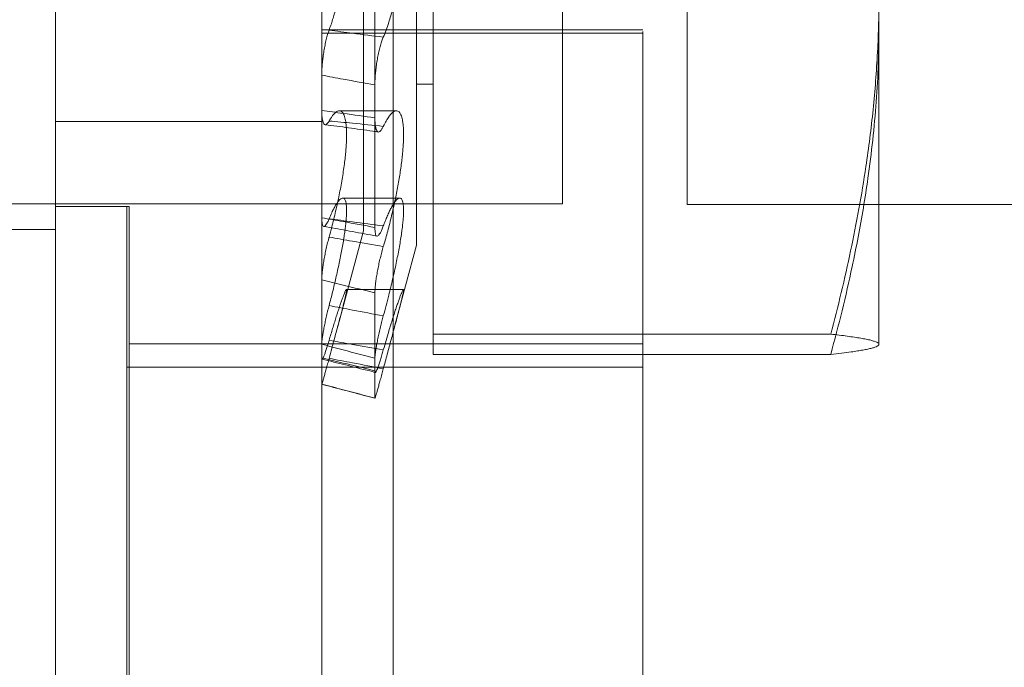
# Model space of a CAD drawing. Header units: inches. Extents: x 1 to 109, y 1 to 85.
# Tile 588 of 656: x 88.414 to 88.644, y 24.807 to 24.958. Entities that reach past the tile are written whole.
import ezdxf

# ---------------------------------------------------------------- set-up
doc = ezdxf.new("R2010")
doc.units = ezdxf.units.IN
doc.header["$MEASUREMENT"] = 0

msp = doc.modelspace()

# ---------------------------------------------------------------- linework, layer by layer
at = {"color": 7, "linetype": 'Continuous', "lineweight": 15, "ltscale": 5}
for p, q in [((88.42232, 30.16336), (88.42232, 19.76336)), ((88.48457, 30.16336), (88.48457, 19.76336)), ((88.50124, 30.16336), (88.50124, 19.76336)), ((88.42232, 28.96502), (88.42232, 19.76336)), ((88.48457, 28.96502), (88.48457, 19.76336)), ((88.42232, 26.09477), (88.42232, 21.09477)), ((88.42232, 25.24194), (88.42232, 20.67944)), ((88.42232, 25.23336), (88.42232, 20.67086)), ((88.50671, 24.90533), (88.50671, 25.17138)), ((88.49429, 24.90866), (88.49429, 25.16805)), ((88.42232, 25.14252), (88.42232, 24.93461)), ((88.48457, 24.93419), (88.48457, 25.1421)), ((88.50671, 24.94286), (88.50671, 25.13384)), ((88.51062, 25.13384), (88.51062, 24.94286)), ((88.61478, 25.11289), (88.61478, 24.9567)), ((88.54081, 25.08161), (88.54081, 24.91494)), ((88.56998, 25.08144), (88.56998, 24.91477)), ((88.51062, 24.88453), (88.51062, 25.0431)), ((88.51062, 25.03361), (88.51062, 24.87979)), ((88.42232, 24.99227), (88.42232, 21.37561)), ((88.48457, 24.97553), (88.48457, 24.93673)), ((88.497, 24.97386), (88.497, 24.93504)), ((88.61478, 24.88216), (88.61478, 24.96382)), ((88.61478, 24.9567), (88.61478, 24.88211)), ((88.55957, 24.95561), (88.48457, 24.95561)), ((88.48457, 24.95561), (88.48457, 24.69603)), ((88.55957, 24.95477), (88.48457, 24.95477)), ((88.48457, 24.95477), (88.48457, 24.69686)), ((88.55957, 24.69561), (88.55957, 24.95518)), ((88.55957, 24.95477), (88.55957, 24.69686)), ((88.48457, 24.9117), (88.48457, 24.945)), ((88.497, 24.90944), (88.497, 24.94276)), ((88.50671, 24.94286), (88.51062, 24.94286)), ((88.50201, 24.93668), (88.4887, 24.93668)), ((88.42232, 24.93419), (88.48457, 24.93419)), ((88.54081, 24.91494), (88.37414, 24.91494)), ((88.5028, 24.91631), (88.48949, 24.91631)), ((88.43957, 24.91436), (88.42232, 24.91436)), ((88.43899, 24.91436), (88.42232, 24.91436)), ((88.42232, 24.91436), (88.42232, 24.73686)), ((88.42232, 24.91436), (88.42232, 24.73686)), ((88.43899, 24.91436), (88.43899, 24.73686)), ((88.43957, 24.91436), (88.43957, 24.73686)), ((88.56998, 24.91477), (88.73664, 24.91477)), ((88.42232, 24.90894), (88.39732, 24.90894)), ((88.42232, 24.90894), (88.39732, 24.90894)), ((88.42232, 24.90885), (88.42232, 24.74236)), ((88.42232, 24.90885), (88.42232, 24.74236)), ((88.4883, 24.8863), (88.49429, 24.90866)), ((88.50161, 24.88631), (88.50671, 24.90533)), ((88.48457, 24.89725), (88.48457, 24.87903)), ((88.50365, 24.89498), (88.49034, 24.89498)), ((88.497, 24.89419), (88.497, 24.87596)), ((88.51062, 24.87979), (88.51062, 24.88453)), ((88.60351, 24.88453), (88.51062, 24.88453)), ((88.55957, 24.88227), (88.43957, 24.88227)), ((88.43957, 24.88227), (88.43957, 24.76939)), ((88.48457, 24.87287), (88.48457, 24.88219)), ((88.55957, 24.76894), (88.55957, 24.88182)), ((88.61475, 24.88204), (88.61478, 24.88211)), ((88.497, 24.86958), (88.497, 24.87891)), ((88.60351, 24.87979), (88.51062, 24.87979)), ((88.55957, 24.87686), (88.43899, 24.87686)), ((88.43899, 24.87686), (88.43899, 24.77436)), ((88.55957, 24.77436), (88.55957, 24.87686))]:
    msp.add_line(p, q, dxfattribs=at)
for points, knots in [([(88.60351, 25.03361), (88.60435, 25.03048), (88.60601, 25.02421), (88.60821, 25.01475), (88.61015, 25.00524), (88.61161, 24.99672), (88.61267, 24.98922), (88.61343, 24.98275), (88.61403, 24.97626), (88.61446, 24.96975), (88.61473, 24.96323), (88.61477, 24.95887), (88.61478, 24.9567)], [0, 0, 0, 0, 0.124077, 0.248153, 0.372519, 0.496883, 0.580558, 0.664242, 0.747916, 0.83194, 0.915976, 1, 1, 1, 1]), ([(88.48629, 24.99251), (88.48651, 24.99252), (88.48688, 24.99256), (88.48738, 24.99234), (88.48783, 24.99199), (88.48826, 24.99147), (88.48865, 24.9908), (88.48901, 24.98998), (88.48933, 24.98903), (88.48962, 24.98792), (88.48986, 24.9867), (88.49006, 24.98538), (88.49021, 24.98399), (88.49032, 24.98248), (88.49037, 24.9809), (88.49038, 24.97929), (88.49035, 24.97765), (88.49027, 24.97594), (88.49015, 24.97421), (88.48999, 24.97248), (88.4898, 24.97075), (88.48956, 24.96901), (88.48929, 24.96727), (88.48898, 24.96556), (88.48864, 24.96388), (88.48828, 24.96224), (88.48789, 24.96069), (88.48751, 24.95926), (88.48712, 24.95794), (88.48671, 24.95668), (88.48643, 24.95591), (88.48629, 24.95552)], [0, 0, 0, 0, 0.047744, 0.083678, 0.119866, 0.15687, 0.194162, 0.229379, 0.264854, 0.301165, 0.337774, 0.371568, 0.405611, 0.440449, 0.475566, 0.508195, 0.541055, 0.574642, 0.608478, 0.640891, 0.673522, 0.706831, 0.740369, 0.773577, 0.807002, 0.8411, 0.875426, 0.906344, 0.937262, 0.968445, 1, 1, 1, 1]), ([(88.49896, 24.95388), (88.49917, 24.95441), (88.49961, 24.95546), (88.50019, 24.95716), (88.5007, 24.95882), (88.50114, 24.96043), (88.50157, 24.96214), (88.50196, 24.96391), (88.50232, 24.96572), (88.50265, 24.96755), (88.50294, 24.96943), (88.50318, 24.97131), (88.50337, 24.97314), (88.50352, 24.97493), (88.50363, 24.97672), (88.50369, 24.97845), (88.5037, 24.9801), (88.50366, 24.98166), (88.50359, 24.98315), (88.50347, 24.98457), (88.50331, 24.98588), (88.50311, 24.98708), (88.50287, 24.98818), (88.5026, 24.98918), (88.50229, 24.99005), (88.50196, 24.99081), (88.50159, 24.99144), (88.5012, 24.99193), (88.50078, 24.99229), (88.50033, 24.9925), (88.49987, 24.99256), (88.49941, 24.99248), (88.4991, 24.99231), (88.49896, 24.99223)], [0, 0, 0, 0, 0.043425, 0.08738, 0.120158, 0.153167, 0.186921, 0.220938, 0.253061, 0.285421, 0.318544, 0.351937, 0.382764, 0.413817, 0.445595, 0.477628, 0.507608, 0.537587, 0.568002, 0.598867, 0.628661, 0.658455, 0.688579, 0.719171, 0.74946, 0.779949, 0.811051, 0.842361, 0.873859, 0.905566, 0.937917, 0.970487, 1, 1, 1, 1]), ([(88.60351, 24.88453), (88.60435, 24.88776), (88.60601, 24.89422), (88.60821, 24.90398), (88.61015, 24.91378), (88.61161, 24.92256), (88.61267, 24.93029), (88.61343, 24.93696), (88.61403, 24.94365), (88.61446, 24.95036), (88.61473, 24.95709), (88.61477, 24.96157), (88.61478, 24.96382)], [0, 0, 0, 0, 0.124077, 0.248153, 0.372519, 0.496883, 0.580558, 0.664242, 0.747916, 0.83194, 0.915976, 1, 1, 1, 1]), ([(88.61478, 24.9567), (88.61475, 24.95371), (88.61469, 24.94775), (88.61418, 24.93879), (88.61337, 24.92985), (88.61233, 24.92158), (88.61116, 24.91401), (88.60993, 24.90714), (88.60831, 24.89913), (88.60622, 24.89), (88.60442, 24.88319), (88.60351, 24.87979)], [0, 0, 0, 0, 0.11523, 0.230462, 0.346119, 0.461779, 0.55134, 0.64091, 0.730474, 0.865235, 1, 1, 1, 1]), ([(88.48629, 24.95552), (88.48618, 24.95518), (88.48594, 24.95451), (88.48562, 24.95332), (88.48533, 24.95203), (88.48508, 24.95066), (88.48487, 24.94927), (88.48471, 24.94788), (88.48461, 24.94654), (88.48458, 24.94559), (88.48457, 24.9451), (88.48457, 24.945)], [0, 0, 0, 0, 0.121008, 0.242017, 0.363017, 0.484019, 0.605167, 0.726315, 0.847634, 0.968952, 1, 1, 1, 1]), ([(88.49896, 24.95388), (88.49656, 24.95418), (88.49234, 24.95469), (88.48812, 24.95527), (88.48629, 24.95552)], [0, 0, 0, 0, 0.567386, 1, 1, 1, 1]), ([(88.497, 24.94276), (88.497, 24.94316), (88.49701, 24.94396), (88.4971, 24.94529), (88.49725, 24.94667), (88.49744, 24.94807), (88.49768, 24.94944), (88.49797, 24.95076), (88.49828, 24.95197), (88.49862, 24.95304), (88.49885, 24.95361), (88.49896, 24.95388)], [0, 0, 0, 0, 0.112131, 0.224263, 0.336393, 0.448524, 0.560663, 0.672801, 0.78492, 0.897038, 1, 1, 1, 1]), ([(88.48457, 24.945), (88.48625, 24.94468), (88.49039, 24.94389), (88.49454, 24.94318), (88.497, 24.94276)], [0, 0, 0, 0, 0.405914, 1, 1, 1, 1]), ([(88.48457, 24.93673), (88.48625, 24.93651), (88.49039, 24.93599), (88.49454, 24.93539), (88.497, 24.93504)], [0, 0, 0, 0, 0.405914, 1, 1, 1, 1]), ([(88.48629, 24.93429), (88.48618, 24.93411), (88.48594, 24.93374), (88.48562, 24.93345), (88.48533, 24.93339), (88.48508, 24.93357), (88.48487, 24.93397), (88.48471, 24.93459), (88.48461, 24.93542), (88.48458, 24.93617), (88.48457, 24.93663), (88.48457, 24.93673)], [0, 0, 0, 0, 0.121008, 0.242017, 0.363017, 0.484019, 0.605167, 0.726315, 0.847634, 0.968952, 1, 1, 1, 1]), ([(88.48629, 24.90721), (88.48651, 24.90798), (88.48688, 24.90934), (88.48738, 24.91135), (88.48783, 24.91322), (88.48826, 24.91513), (88.48865, 24.91702), (88.48901, 24.91888), (88.48933, 24.9207), (88.48962, 24.92251), (88.48986, 24.92424), (88.49006, 24.92587), (88.49021, 24.9274), (88.49032, 24.92886), (88.49037, 24.93021), (88.49038, 24.93143), (88.49035, 24.93252), (88.49027, 24.93351), (88.49015, 24.93437), (88.48999, 24.93509), (88.4898, 24.93568), (88.48956, 24.93615), (88.48929, 24.93647), (88.48898, 24.93666), (88.48864, 24.9367), (88.48828, 24.93661), (88.48789, 24.93637), (88.48751, 24.93602), (88.48712, 24.93556), (88.48671, 24.935), (88.48643, 24.93453), (88.48629, 24.93429)], [0, 0, 0, 0, 0.047721, 0.083655, 0.119843, 0.156847, 0.19414, 0.229356, 0.264832, 0.301143, 0.337752, 0.371547, 0.40559, 0.440428, 0.475545, 0.508174, 0.541034, 0.574621, 0.608458, 0.64087, 0.673501, 0.70681, 0.740349, 0.773556, 0.806981, 0.841079, 0.875404, 0.906328, 0.937251, 0.968439, 1, 1, 1, 1]), ([(88.49896, 24.93304), (88.49917, 24.93347), (88.49961, 24.93434), (88.50019, 24.93525), (88.5007, 24.93589), (88.50114, 24.93633), (88.50157, 24.9366), (88.50196, 24.93671), (88.50232, 24.93665), (88.50265, 24.93643), (88.50294, 24.93605), (88.50318, 24.93551), (88.50337, 24.93483), (88.50352, 24.93403), (88.50363, 24.93308), (88.50369, 24.932), (88.5037, 24.93084), (88.50366, 24.92958), (88.50359, 24.92823), (88.50347, 24.92678), (88.50331, 24.92528), (88.50311, 24.92372), (88.50287, 24.9221), (88.5026, 24.92043), (88.50229, 24.91872), (88.50196, 24.91699), (88.50159, 24.91522), (88.50119, 24.91344), (88.50078, 24.91167), (88.50033, 24.9099), (88.49987, 24.90816), (88.49941, 24.9065), (88.4991, 24.90546), (88.49896, 24.90496)], [0, 0, 0, 0, 0.043456, 0.087443, 0.12022, 0.15323, 0.186983, 0.221, 0.253123, 0.285482, 0.318604, 0.351997, 0.382823, 0.413875, 0.445653, 0.477686, 0.507665, 0.537644, 0.568059, 0.598923, 0.628717, 0.658511, 0.688635, 0.719227, 0.749517, 0.780006, 0.811109, 0.842419, 0.873918, 0.905625, 0.937977, 0.970547, 1, 1, 1, 1]), ([(88.48536, 24.93343), (88.48719, 24.93319), (88.49089, 24.93272), (88.49504, 24.93214), (88.49735, 24.93179), (88.49778, 24.93173)], [0, 0, 0, 0, 0.4416047, 0.8953479, 1, 1, 1, 1]), ([(88.49896, 24.93304), (88.49656, 24.9333), (88.49234, 24.93374), (88.48812, 24.93413), (88.48629, 24.93429)], [0, 0, 0, 0, 0.567386, 1, 1, 1, 1]), ([(88.497, 24.93504), (88.497, 24.93468), (88.49701, 24.93397), (88.4971, 24.9331), (88.49724, 24.93242), (88.49744, 24.93196), (88.49768, 24.93172), (88.49796, 24.93171), (88.49828, 24.93194), (88.49862, 24.93238), (88.49885, 24.93283), (88.49896, 24.93304)], [0, 0, 0, 0, 0.110529, 0.224264, 0.334793, 0.448526, 0.559062, 0.672805, 0.78332, 0.897042, 1, 1, 1, 1]), ([(88.48629, 24.91145), (88.48651, 24.91195), (88.48688, 24.91282), (88.48738, 24.91384), (88.48783, 24.91465), (88.48825, 24.91531), (88.48865, 24.91581), (88.48901, 24.91614), (88.48933, 24.91632), (88.48962, 24.91633), (88.48986, 24.91617), (88.49006, 24.91586), (88.49021, 24.91542), (88.49032, 24.91481), (88.49037, 24.91407), (88.49038, 24.91321), (88.49035, 24.91224), (88.49027, 24.91115), (88.49015, 24.90995), (88.48999, 24.90866), (88.4898, 24.9073), (88.48956, 24.90584), (88.48929, 24.90431), (88.48898, 24.90271), (88.48864, 24.90106), (88.48828, 24.89936), (88.48789, 24.89767), (88.48751, 24.89602), (88.48712, 24.89442), (88.48671, 24.89281), (88.48643, 24.89174), (88.48629, 24.89121)], [0, 0, 0, 0, 0.047663, 0.083597, 0.119785, 0.156789, 0.194082, 0.229299, 0.264775, 0.301087, 0.337697, 0.371492, 0.405535, 0.440374, 0.475492, 0.508121, 0.540982, 0.574569, 0.608406, 0.640818, 0.673449, 0.706758, 0.740296, 0.773503, 0.806927, 0.841025, 0.87535, 0.906287, 0.937224, 0.968425, 1, 1, 1, 1]), ([(88.49896, 24.8888), (88.49917, 24.88959), (88.49961, 24.89118), (88.50019, 24.89344), (88.5007, 24.8955), (88.50114, 24.89738), (88.50157, 24.89926), (88.50197, 24.9011), (88.50232, 24.90286), (88.50265, 24.90456), (88.50294, 24.90621), (88.50318, 24.90775), (88.50337, 24.90917), (88.50352, 24.91046), (88.50363, 24.91166), (88.50369, 24.91273), (88.5037, 24.91365), (88.50366, 24.91443), (88.50359, 24.91509), (88.50347, 24.91561), (88.50331, 24.91599), (88.50311, 24.91623), (88.50287, 24.91633), (88.50255, 24.91629), (88.50213, 24.916), (88.50165, 24.91544), (88.50119, 24.91473), (88.50077, 24.91399), (88.50033, 24.91311), (88.49987, 24.91209), (88.49941, 24.91099), (88.4991, 24.91017), (88.49896, 24.90979)], [0, 0, 0, 0, 0.043469, 0.087471, 0.120249, 0.153259, 0.187013, 0.221031, 0.253155, 0.285515, 0.318637, 0.352031, 0.382858, 0.413911, 0.44569, 0.477723, 0.507596, 0.537683, 0.568098, 0.598964, 0.628732, 0.658502, 0.688679, 0.719272, 0.764858, 0.811126, 0.842437, 0.873938, 0.905646, 0.937998, 0.97057, 1, 1, 1, 1]), ([(88.497, 24.90944), (88.49454, 24.90991), (88.49039, 24.91069), (88.48625, 24.91141), (88.48457, 24.9117)], [0, 0, 0, 0, 0.594086, 1, 1, 1, 1]), ([(88.48457, 24.9117), (88.48458, 24.91142), (88.48459, 24.91084), (88.48468, 24.91023), (88.48482, 24.90982), (88.48502, 24.90964), (88.48526, 24.9097), (88.48554, 24.90998), (88.48586, 24.9105), (88.48612, 24.91103), (88.48627, 24.91139), (88.48629, 24.91145)], [0, 0, 0, 0, 0.11963, 0.242729, 0.362359, 0.485459, 0.605062, 0.728141, 0.847591, 0.970517, 1, 1, 1, 1]), ([(88.48629, 24.91145), (88.48812, 24.91122), (88.49234, 24.91069), (88.49656, 24.91012), (88.49896, 24.90979)], [0, 0, 0, 0, 0.432614, 1, 1, 1, 1]), ([(88.48505, 24.90968), (88.48681, 24.90937), (88.49046, 24.90873), (88.4946, 24.90796), (88.49698, 24.90751), (88.49747, 24.90741)], [0, 0, 0, 0, 0.426835, 0.881014, 1, 1, 1, 1]), ([(88.49896, 24.90979), (88.49884, 24.90948), (88.4986, 24.90886), (88.49826, 24.90817), (88.49794, 24.90768), (88.49766, 24.90742), (88.49742, 24.90738), (88.49723, 24.90758), (88.49709, 24.90801), (88.49701, 24.90862), (88.497, 24.90918), (88.497, 24.90944)], [0, 0, 0, 0, 0.112064, 0.224129, 0.336192, 0.448254, 0.56035, 0.672445, 0.784577, 0.89671, 1, 1, 1, 1]), ([(88.48457, 24.89725), (88.48458, 24.89752), (88.48459, 24.89805), (88.48468, 24.89907), (88.48482, 24.90022), (88.48502, 24.90149), (88.48526, 24.90283), (88.48555, 24.90421), (88.48586, 24.90558), (88.48612, 24.90658), (88.48627, 24.90711), (88.48629, 24.90721)], [0, 0, 0, 0, 0.121364, 0.242729, 0.364094, 0.485459, 0.6068, 0.72814, 0.849328, 0.970516, 1, 1, 1, 1]), ([(88.48629, 24.90721), (88.48812, 24.90688), (88.49234, 24.90611), (88.49656, 24.90538), (88.49896, 24.90496)], [0, 0, 0, 0, 0.432614, 1, 1, 1, 1]), ([(88.49896, 24.90496), (88.49884, 24.90455), (88.4986, 24.90373), (88.49826, 24.90238), (88.49794, 24.90101), (88.49766, 24.89964), (88.49742, 24.89831), (88.49723, 24.89705), (88.49709, 24.89592), (88.49701, 24.89494), (88.497, 24.89443), (88.497, 24.89419)], [0, 0, 0, 0, 0.112064, 0.224129, 0.336192, 0.448254, 0.56035, 0.672445, 0.784577, 0.89671, 1, 1, 1, 1]), ([(88.497, 24.89419), (88.49454, 24.89478), (88.49039, 24.89578), (88.48625, 24.89682), (88.48457, 24.89725)], [0, 0, 0, 0, 0.594086, 1, 1, 1, 1]), ([(88.48629, 24.87887), (88.48651, 24.87966), (88.48688, 24.88103), (88.48738, 24.88291), (88.48783, 24.88456), (88.48826, 24.88615), (88.48865, 24.88763), (88.48901, 24.88899), (88.48933, 24.89022), (88.48962, 24.89134), (88.48986, 24.89232), (88.49006, 24.89313), (88.49021, 24.8938), (88.49032, 24.89433), (88.49037, 24.8947), (88.49038, 24.89493), (88.49035, 24.895), (88.49027, 24.89494), (88.49015, 24.89473), (88.48999, 24.89438), (88.4898, 24.8939), (88.48956, 24.89329), (88.48929, 24.89254), (88.48898, 24.89167), (88.48864, 24.89068), (88.48828, 24.88956), (88.48789, 24.88837), (88.48751, 24.88714), (88.48712, 24.88587), (88.48671, 24.88453), (88.48643, 24.88358), (88.48629, 24.8831)], [0, 0, 0, 0, 0.0477509, 0.0836844, 0.1198723, 0.1568764, 0.1941687, 0.2293849, 0.2648603, 0.3011716, 0.3377801, 0.3715745, 0.4056172, 0.4404549, 0.4755719, 0.508201, 0.5410611, 0.5746478, 0.6084842, 0.6408964, 0.6735273, 0.7068366, 0.7403751, 0.7735824, 0.8070077, 0.8411063, 0.8754318, 0.9063485, 0.9372655, 0.9684463, 1, 1, 1, 1]), ([(88.49896, 24.88084), (88.49917, 24.88159), (88.49961, 24.8831), (88.50018, 24.88505), (88.50069, 24.88673), (88.50114, 24.88816), (88.50157, 24.88949), (88.50196, 24.89069), (88.50232, 24.89175), (88.50264, 24.89266), (88.50293, 24.89345), (88.50318, 24.89407), (88.50337, 24.89453), (88.50352, 24.89483), (88.50363, 24.89499), (88.50369, 24.89499), (88.5037, 24.89484), (88.50367, 24.89455), (88.50359, 24.89412), (88.50347, 24.89355), (88.50331, 24.89285), (88.50311, 24.89204), (88.50287, 24.8911), (88.50256, 24.88987), (88.50214, 24.88827), (88.50166, 24.88648), (88.5012, 24.88477), (88.50078, 24.88321), (88.50034, 24.88158), (88.49988, 24.87987), (88.49941, 24.87816), (88.4991, 24.877), (88.49896, 24.87645)], [0, 0, 0, 0, 0.0433119, 0.08715, 0.1199293, 0.1529409, 0.1866968, 0.2207156, 0.2528421, 0.285205, 0.3183305, 0.351727, 0.3825568, 0.4136132, 0.4453951, 0.4774316, 0.5073067, 0.5373949, 0.5678123, 0.5986793, 0.6284474, 0.6582161, 0.6883924, 0.7189851, 0.7645672, 0.8108313, 0.8421398, 0.8736374, 0.9053425, 0.9376921, 0.9702608, 1, 1, 1, 1]), ([(88.48629, 24.89121), (88.48618, 24.89076), (88.48594, 24.88985), (88.48562, 24.88849), (88.48533, 24.88716), (88.48508, 24.8859), (88.48487, 24.88476), (88.48471, 24.88375), (88.48461, 24.88292), (88.48458, 24.88244), (88.48457, 24.88223), (88.48457, 24.88219)], [0, 0, 0, 0, 0.121008, 0.242017, 0.363017, 0.484019, 0.605167, 0.726315, 0.847634, 0.968952, 1, 1, 1, 1]), ([(88.49896, 24.8888), (88.49656, 24.88925), (88.49234, 24.89004), (88.48812, 24.89085), (88.48629, 24.89121)], [0, 0, 0, 0, 0.5673864, 1, 1, 1, 1]), ([(88.497, 24.87891), (88.497, 24.87909), (88.49701, 24.87945), (88.4971, 24.88024), (88.49725, 24.88119), (88.49744, 24.8823), (88.49768, 24.88353), (88.49797, 24.88485), (88.49828, 24.88621), (88.49862, 24.88754), (88.49885, 24.88839), (88.49896, 24.8888)], [0, 0, 0, 0, 0.1121312, 0.2242626, 0.3363933, 0.4485241, 0.5606628, 0.6728013, 0.7849196, 0.8970377, 1, 1, 1, 1]), ([(88.48629, 24.8831), (88.48618, 24.88271), (88.48594, 24.88192), (88.48562, 24.8809), (88.48533, 24.88004), (88.48508, 24.87937), (88.48487, 24.87892), (88.48471, 24.87868), (88.48461, 24.87868), (88.48458, 24.87884), (88.48457, 24.879), (88.48457, 24.87903)], [0, 0, 0, 0, 0.121008, 0.242017, 0.363017, 0.484019, 0.605167, 0.726315, 0.847634, 0.968952, 1, 1, 1, 1]), ([(88.49896, 24.88084), (88.49656, 24.88127), (88.49234, 24.88203), (88.48812, 24.88278), (88.48629, 24.8831)], [0, 0, 0, 0, 0.567386, 1, 1, 1, 1]), ([(88.61478, 24.88216), (88.61476, 24.88224), (88.61471, 24.8824), (88.61433, 24.88264), (88.61373, 24.88287), (88.61289, 24.88311), (88.61182, 24.88335), (88.61054, 24.88359), (88.60906, 24.88382), (88.60738, 24.88406), (88.60555, 24.8843), (88.60419, 24.88445), (88.60351, 24.88453)], [0, 0, 0, 0, 0.099445, 0.198909, 0.298355, 0.398397, 0.498454, 0.598499, 0.698796, 0.799094, 0.899547, 1, 1, 1, 1]), ([(88.48457, 24.88219), (88.48625, 24.88174), (88.49039, 24.88063), (88.49454, 24.87955), (88.497, 24.87891)], [0, 0, 0, 0, 0.4059141, 1, 1, 1, 1]), ([(88.497, 24.87596), (88.497, 24.87585), (88.49701, 24.87562), (88.4971, 24.87558), (88.49724, 24.87575), (88.49744, 24.87615), (88.49768, 24.87676), (88.49796, 24.87757), (88.49828, 24.87855), (88.49862, 24.87965), (88.49885, 24.88045), (88.49896, 24.88084)], [0, 0, 0, 0, 0.110529, 0.224264, 0.334793, 0.448526, 0.559062, 0.672805, 0.78332, 0.897042, 1, 1, 1, 1]), ([(88.60351, 24.87979), (88.60437, 24.87989), (88.60608, 24.88008), (88.60812, 24.88036), (88.60976, 24.8806), (88.61105, 24.88082), (88.61217, 24.88104), (88.61311, 24.88126), (88.61385, 24.88149), (88.61438, 24.88171), (88.61472, 24.88193), (88.61476, 24.88208), (88.61478, 24.88216)], [0, 0, 0, 0, 0.127335, 0.254735, 0.347436, 0.440136, 0.532995, 0.625854, 0.719277, 0.8127, 0.90635, 1, 1, 1, 1]), ([(88.48457, 24.87903), (88.48625, 24.87862), (88.49039, 24.87761), (88.49454, 24.87657), (88.497, 24.87596)], [0, 0, 0, 0, 0.405914, 1, 1, 1, 1]), ([(88.48457, 24.87287), (88.48458, 24.87286), (88.48459, 24.87283), (88.48468, 24.87308), (88.48482, 24.87354), (88.48502, 24.87421), (88.48526, 24.87508), (88.48554, 24.8761), (88.48586, 24.87727), (88.48612, 24.87822), (88.48627, 24.87877), (88.48629, 24.87887)], [0, 0, 0, 0, 0.11963, 0.242729, 0.362359, 0.485459, 0.605062, 0.728141, 0.847591, 0.970517, 1, 1, 1, 1]), ([(88.48465, 24.87869), (88.48646, 24.87824), (88.49017, 24.87734), (88.49432, 24.8763), (88.49664, 24.87572), (88.49707, 24.87561)], [0, 0, 0, 0, 0.438043, 0.896118, 1, 1, 1, 1]), ([(88.48629, 24.87887), (88.48812, 24.87853), (88.49234, 24.87772), (88.49656, 24.87691), (88.49896, 24.87645)], [0, 0, 0, 0, 0.432614, 1, 1, 1, 1]), ([(88.49896, 24.87645), (88.49884, 24.87602), (88.4986, 24.87513), (88.49826, 24.87388), (88.49794, 24.87272), (88.49766, 24.87171), (88.49742, 24.87086), (88.49723, 24.87021), (88.4971, 24.86977), (88.49701, 24.86954), (88.497, 24.86957), (88.497, 24.86958)], [0, 0, 0, 0, 0.110463, 0.22413, 0.334593, 0.448257, 0.558752, 0.672449, 0.782979, 0.896714, 1, 1, 1, 1]), ([(88.497, 24.86958), (88.49454, 24.87024), (88.49039, 24.87133), (88.48625, 24.87243), (88.48457, 24.87287)], [0, 0, 0, 0, 0.594086, 1, 1, 1, 1]), ([(88.48458, 24.87284), (88.48643, 24.87236), (88.49019, 24.87136), (88.49433, 24.87027), (88.49662, 24.86966), (88.497, 24.86956)], [0, 0, 0, 0, 0.447606, 0.908051, 1, 1, 1, 1])]:
    msp.add_open_spline(points, degree=3, knots=knots, dxfattribs=at)

doc.saveas('drawing.dxf')
